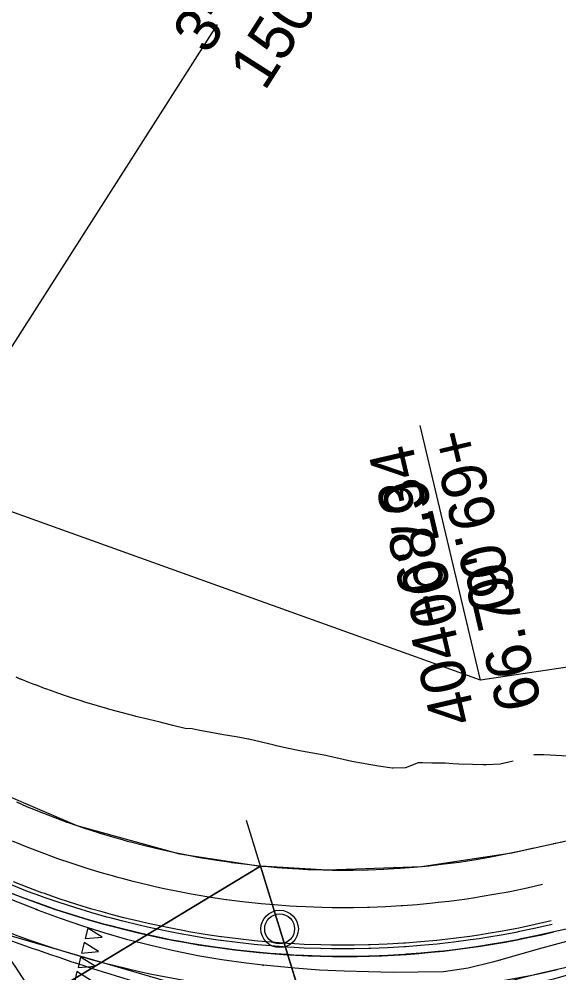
# Model space of a CAD drawing. Extents: x -70 to 701944, y -4 to 666871.
# Drawn here: x 668284.9 to 668357.1, y 656589.1 to 656716.6 of the extents above; entities that cross this region are included whole.
import ezdxf

# ---------------------------------------------------------------- set-up
doc = ezdxf.new("R2010")
doc.units = 0
for name, color, linetype in [('R_Detour', 7, 'Continuous'), ('R_Draft', 7, 'Continuous'), ('R_Horz Alg', 7, 'Continuous'), ('R_No Plot', 7, 'Continuous'), ('R_Point Sym', 7, 'Continuous'), ('R_Proposed Const Limits', 7, 'Continuous'), ('R_Proposed Road', 7, 'Continuous'), ('R_ROW', 7, 'Continuous'), ('R_ROW Annot', 7, 'Continuous'), ('R_Striping', 7, 'Continuous'), ('R_Water', 7, 'Continuous'), ('T_Vehicle Path Rt', 7, 'Continuous')]:
    doc.layers.add(name, color=color, linetype=linetype)

msp = doc.modelspace()

# ---------------------------------------------------------------- linework, layer by layer
at = {"layer": 'R_Detour'}
for p, q in [((668311.42, 656715.92), (668230.49, 656589.18)), ((668315.27, 656609.53), (668331.72, 656556.1))]:
    msp.add_line(p, q, dxfattribs=at)
at = {"layer": 'R_Draft'}
msp.add_line((668172.64, 656626.45), (668364.46, 656570.59), dxfattribs=at)
for centre, radius, start, end in [((668190.66, 656526.82), 110, 359.0492, 53.4116), ((668328.36, 656712.29), 126, 233.4116, 283.0616)]:
    msp.add_arc(centre, radius, start, end, dxfattribs=at)
msp.add_open_spline([(668503.19, 656560.73), (668456.49, 656569.75), (668425.89, 656581.27), (668346.17, 656570.41), (668185.6, 656628.5), (667984.84, 656548.03), (667888.17, 656554.09), (667835.43, 656560.72), (667768.5, 656569.64)], degree=2, dxfattribs=at)
at = {"layer": 'R_Horz Alg'}
msp.add_arc((668328.36, 656712.29), 121, 233.4116, 283.4007, dxfattribs=at)
at = {"layer": 'R_No Plot'}
for points in [[(668190.67, 656526.81), (668256.06, 656629.22), (668263.09, 656624.37), (668277.86, 656615.13), (668292.64, 656608.79), (668306.35, 656605.03), (668317.17, 656603.37)], [(668317.17, 656603.37), (668332.27, 656554.3), (668362.65, 656563.17), (668381.21, 656566.51), (668395.63, 656567.77), (668393.53, 656611.22), (668385.48, 656610.68), (668372.03, 656609.15), (668358.26, 656606.74), (668350.76, 656605.12), (668338.7, 656603.29), (668326.16, 656602.82)], [(668190.67, 656526.81), (668317.17, 656603.37), (668332.27, 656554.3), (668236.69, 656524.88)]]:
    msp.add_lwpolyline(points, close=True, dxfattribs=at)
for centre, radius in [((668190.66, 656526.82), 113), ((668190.66, 656526.82), 111.5), ((668190.66, 656526.82), 110), ((668319.75, 656594.98), 2.5)]:
    msp.add_circle(centre, radius, dxfattribs=at)
at = {"layer": 'R_Proposed Const Limits'}
for points in [[(668350.96, 656617.43), (668349.2, 656617), (668347.37, 656616.93), (668346.95, 656616.94), (668345.52, 656616.97), (668343.69, 656617.03), (668342.87, 656617.07), (668341.87, 656617.13), (668340.07, 656617.14), (668338.85, 656617.17), (668338.28, 656617.18), (668336.55, 656616.51), (668334.94, 656616.47), (668334.77, 656616.49), (668332.97, 656616.76), (668331.18, 656617.06), (668330.95, 656617.1), (668329.41, 656617.38), (668327.65, 656617.76), (668327.03, 656617.91), (668325.91, 656618.16), (668324.17, 656618.47), (668323.17, 656618.65), (668322.45, 656618.8), (668320.73, 656619.15), (668319.35, 656619.46), (668319.03, 656619.54), (668317.33, 656619.95), (668315.65, 656620.36), (668315.59, 656620.37), (668313.95, 656620.66), (668312.25, 656620.93), (668311.81, 656621.01), (668310.55, 656621.23), (668308.86, 656621.56), (668308.04, 656621.72), (668307.14, 656621.78), (668305.47, 656622.18), (668304.27, 656622.48), (668303.79, 656622.61), (668303.21, 656622.76), (668302.11, 656623.01), (668300.53, 656623.4), (668300.43, 656623.42), (668298.75, 656623.86), (668297.08, 656624.31), (668296.8, 656624.39), (668295.41, 656624.8), (668293.74, 656625.3), (668293.09, 656625.51), (668292.08, 656625.84), (668290.86, 656626.25), (668290.61, 656626.34), (668290.43, 656626.4), (668290.24, 656626.47), (668289.61, 656626.69), (668289.41, 656626.76), (668288.98, 656626.91), (668288.78, 656626.99), (668288.78, 656626.99), (668288.35, 656627.14), (668287.72, 656627.38), (668287.13, 656627.6), (668287.08, 656627.62), (668286.95, 656627.67), (668286.45, 656627.86), (668285.81, 656628.11), (668285.75, 656628.13), (668285.5, 656628.24), (668285.17, 656628.36), (668285.09, 656628.39), (668284.53, 656628.62)], [(668358.2, 656618.08), (668355.88, 656618.21), (668355.06, 656618.26), (668354.53, 656618.26), (668353.78, 656618.25), (668353.66, 656618.2)]]:
    msp.add_lwpolyline(points, dxfattribs=at)
at = {"layer": 'R_Proposed Road'}
for points in [[(668353.73, 656605.78), (668351.75, 656605.32), (668349.76, 656604.91), (668349.31, 656604.82), (668347.76, 656604.53), (668345.76, 656604.19), (668344.85, 656604.04), (668343.75, 656603.88), (668341.74, 656603.62), (668340.37, 656603.46), (668339.72, 656603.39), (668337.69, 656603.19), (668335.86, 656603.05), (668335.67, 656603.04), (668333.64, 656602.92), (668331.61, 656602.84), (668331.34, 656602.84), (668329.57, 656602.8), (668327.54, 656602.8), (668326.82, 656602.81), (668325.51, 656602.83), (668323.48, 656602.9), (668322.3, 656602.96), (668321.45, 656603.01), (668319.42, 656603.16), (668317.78, 656603.31), (668317.4, 656603.34), (668315.38, 656603.57), (668313.36, 656603.83), (668313.29, 656603.84), (668311.35, 656604.12), (668309.34, 656604.46), (668308.82, 656604.55), (668307.35, 656604.83), (668305.35, 656605.24), (668304.39, 656605.45), (668303.37, 656605.68), (668301.4, 656606.17), (668300, 656606.53), (668299.43, 656606.68), (668298.75, 656606.87), (668297.48, 656607.24), (668295.65, 656607.79), (668295.53, 656607.83), (668293.6, 656608.46), (668291.68, 656609.12), (668291.36, 656609.23), (668289.77, 656609.82), (668287.87, 656610.55), (668287.14, 656610.85), (668285.99, 656611.32), (668284.62, 656611.91)], [(668354.89, 656600.91), (668352.82, 656600.44), (668350.74, 656600), (668350.27, 656599.91), (668348.65, 656599.61), (668346.56, 656599.25), (668345.61, 656599.1), (668344.45, 656598.93), (668342.35, 656598.65), (668340.92, 656598.49), (668340.24, 656598.41), (668338.12, 656598.21), (668336.2, 656598.06), (668336, 656598.05), (668333.88, 656597.93), (668331.75, 656597.85), (668331.48, 656597.84), (668329.63, 656597.8), (668327.5, 656597.8), (668326.75, 656597.81), (668325.38, 656597.83), (668323.25, 656597.91), (668322.02, 656597.97), (668321.13, 656598.02), (668319.01, 656598.18), (668317.3, 656598.33), (668316.9, 656598.37), (668314.78, 656598.6), (668312.67, 656598.87), (668312.6, 656598.88), (668310.57, 656599.18), (668308.48, 656599.53), (668307.93, 656599.63), (668306.39, 656599.92), (668304.3, 656600.35), (668303.29, 656600.57), (668302.23, 656600.82), (668300.17, 656601.32), (668298.7, 656601.7), (668298.11, 656601.86), (668297.4, 656602.06), (668296.07, 656602.44), (668294.16, 656603.02), (668294.03, 656603.06), (668292.01, 656603.72), (668290, 656604.41), (668289.67, 656604.53), (668288.01, 656605.14), (668286.02, 656605.91), (668285.25, 656606.22), (668284.06, 656606.71)], [(668357.51, 656606.59), (668357.04, 656606.49), (668356.35, 656606.34), (668356.24, 656606.32)], [(668356.16, 656595.57), (668353.99, 656595.08), (668351.81, 656594.62), (668351.32, 656594.52), (668349.62, 656594.2), (668347.43, 656593.83), (668346.43, 656593.67), (668345.23, 656593.5), (668343.02, 656593.2), (668341.52, 656593.03), (668340.81, 656592.95), (668338.59, 656592.74), (668336.58, 656592.59), (668336.37, 656592.57), (668334.14, 656592.44), (668331.92, 656592.36), (668331.63, 656592.35), (668329.69, 656592.31), (668327.46, 656592.31), (668326.67, 656592.32), (668325.24, 656592.35), (668323.01, 656592.42), (668321.71, 656592.49), (668320.79, 656592.54), (668318.56, 656592.7), (668316.77, 656592.87), (668316.35, 656592.91), (668314.13, 656593.15), (668311.92, 656593.44), (668311.85, 656593.45), (668309.72, 656593.76), (668307.52, 656594.13), (668306.95, 656594.23), (668305.33, 656594.53), (668303.15, 656594.98), (668302.09, 656595.21), (668300.98, 656595.47), (668298.81, 656596), (668297.28, 656596.4), (668296.66, 656596.57), (668295.91, 656596.77), (668294.52, 656597.17), (668292.52, 656597.78), (668292.39, 656597.82), (668290.27, 656598.51), (668288.16, 656599.24), (668287.82, 656599.36), (668286.07, 656600), (668283.99, 656600.81)], [(668356.05, 656596.05), (668353.89, 656595.55), (668351.72, 656595.1), (668351.22, 656595), (668349.54, 656594.69), (668347.35, 656594.31), (668346.36, 656594.16), (668345.16, 656593.98), (668342.96, 656593.69), (668341.46, 656593.52), (668340.75, 656593.44), (668338.55, 656593.23), (668336.55, 656593.08), (668336.33, 656593.06), (668334.12, 656592.93), (668331.9, 656592.85), (668331.61, 656592.84), (668329.69, 656592.8), (668327.47, 656592.8), (668326.68, 656592.81), (668325.25, 656592.84), (668323.03, 656592.91), (668321.74, 656592.98), (668320.82, 656593.03), (668318.6, 656593.19), (668316.82, 656593.35), (668316.4, 656593.39), (668314.19, 656593.64), (668311.99, 656593.92), (668311.91, 656593.93), (668309.8, 656594.24), (668307.61, 656594.61), (668307.04, 656594.71), (668305.43, 656595.02), (668303.25, 656595.46), (668302.2, 656595.69), (668301.09, 656595.95), (668298.93, 656596.47), (668297.41, 656596.87), (668296.79, 656597.04), (668296.04, 656597.25), (668294.66, 656597.64), (668292.66, 656598.25), (668292.53, 656598.29), (668290.42, 656598.97), (668288.33, 656599.7), (668287.98, 656599.82), (668286.24, 656600.46), (668284.17, 656601.26)], [(668356.4, 656594.59), (668354.21, 656594.09), (668352.01, 656593.63), (668351.51, 656593.53), (668349.8, 656593.21), (668347.59, 656592.83), (668346.59, 656592.68), (668345.37, 656592.5), (668343.14, 656592.2), (668341.63, 656592.02), (668340.91, 656591.95), (668338.67, 656591.74), (668336.65, 656591.58), (668336.43, 656591.56), (668334.19, 656591.44), (668331.95, 656591.35), (668331.66, 656591.34), (668329.7, 656591.3), (668327.46, 656591.3), (668326.66, 656591.31), (668325.21, 656591.34), (668322.97, 656591.41), (668321.66, 656591.48), (668320.72, 656591.54), (668318.48, 656591.7), (668316.67, 656591.86), (668316.25, 656591.9), (668314.01, 656592.15), (668311.78, 656592.43), (668311.71, 656592.45), (668309.56, 656592.76), (668307.35, 656593.13), (668306.77, 656593.24), (668305.14, 656593.54), (668302.94, 656593.99), (668301.87, 656594.23), (668300.75, 656594.49), (668298.56, 656595.02), (668297.02, 656595.42), (668296.39, 656595.59), (668295.64, 656595.8), (668294.23, 656596.21), (668292.22, 656596.82), (668292.08, 656596.86), (668289.95, 656597.55), (668287.82, 656598.29), (668287.48, 656598.41), (668285.71, 656599.06), (668283.62, 656599.87)], [(668358.67, 656595.08), (668356.4, 656594.57), (668356.4, 656594.57)]]:
    msp.add_lwpolyline(points, dxfattribs=at)
at = {"layer": 'R_ROW'}
msp.add_lwpolyline([(668689.96, 656588.92), (668555.6, 656597.41), (668421.31, 656639.44), (668346.59, 656628.22), (668257.86, 656660.09), (668183.45, 656677.29)], dxfattribs=at)
at = {"layer": 'R_ROW Annot'}
msp.add_lwpolyline([(668346.59, 656628.22), (668338.53, 656662.28)], dxfattribs=at)
at = {"layer": 'R_Striping'}
for points in [[(668296.03, 656593.88), (668294.11, 656595.09), (668293.76, 656593.7)], [(668295.56, 656591.94), (668293.63, 656593.15), (668293.29, 656591.75)], [(668295.08, 656590), (668293.15, 656591.21), (668292.81, 656589.81)], [(668294.6, 656588.05), (668292.67, 656589.27), (668292.33, 656587.87)]]:
    msp.add_lwpolyline(points, close=True, dxfattribs=at)
for centre, radius, start, end in [((668190.66, 656526.82), 110, 17.7492, 53.4116), ((668319.07, 656695.51), 118, 232.7222, 285.3399), ((668319.07, 656695.51), 122, 232.7222, 285.3399)]:
    msp.add_arc(centre, radius, start, end, dxfattribs=at)
at = {"layer": 'R_Water'}
msp.add_circle((668319.75, 656594.98), 2, dxfattribs=at)
at = {"layer": 'T_Vehicle Path Rt'}
for points in [[(668287.26, 656597.57), (668284.65, 656598.59), (668281.78, 656599.78), (668278.97, 656601.01), (668276.18, 656602.27), (668273.44, 656603.55), (668272.07, 656604.2)], [(668317.55, 656590.12), (668315.28, 656590.4), (668312.04, 656590.86), (668308.82, 656591.4), (668305.63, 656592.04), (668302.54, 656592.74), (668299.48, 656593.54), (668296.45, 656594.41), (668293.46, 656595.36), (668290.49, 656596.37), (668287.55, 656597.45), (668287.26, 656597.57)], [(668374.47, 656597.38), (668371.43, 656596.73), (668368.06, 656595.93), (668364.71, 656595.03), (668361.39, 656594.09), (668358.07, 656593.28), (668354.77, 656592.41), (668351.48, 656591.49), (668349.19, 656590.81)], [(668349.19, 656590.81), (668348.21, 656590.51), (668344.94, 656589.71), (668341.64, 656589.23), (668338.26, 656589.18), (668334.92, 656589.17), (668331.64, 656589.22), (668328.36, 656589.32), (668325.07, 656589.48), (668321.8, 656589.71), (668318.53, 656590.02), (668317.55, 656590.12)]]:
    msp.add_lwpolyline(points, dxfattribs=at)
for centre in [(668287.26, 656597.57), (668287.26, 656597.57), (668349.19, 656590.81), (668349.19, 656590.81), (668317.55, 656590.12), (668317.55, 656590.12)]:
    msp.add_circle(centre, 0.0417, dxfattribs=at)
for centre, radius, start, end in [((668319.07, 656695.51), 122, 232.7222, 254.9094), ((668312.27, 656640.11), 61.2, 222.9736, 289.8089), ((668404.52, 656384.01), 211, 71.6423, 109.8089), ((668408.75, 656393.92), 201.3, 102.1191, 109.4443)]:
    msp.add_arc(centre, radius, start, end, dxfattribs=at)

# ---------------------------------------------------------------- texts
at = {"layer": 'R_No Plot'}
for s, p in [('404+68.34 ', (668346.05, 656622.88)), ("66.79' ", (668354.81, 656624.92))]:
    msp.add_text(s, height=6, rotation=103.105, dxfattribs=at).set_placement(p)
at = {"layer": 'R_Point Sym'}
for s, p in [('3+10.00 ', (668310.16, 656711.73)), ("150.37' ", (668317.74, 656706.89))]:
    msp.add_text(s, height=6, rotation=57.4389, dxfattribs=at).set_placement(p)
at = {"layer": 'R_ROW Annot'}
for s, p in [('+69.00', (668339.87, 656660.97)), ('67.00', (668333.23, 656654.26))]:
    msp.add_text(s, height=6, rotation=283.3089, dxfattribs=at).set_placement(p)

doc.saveas('drawing.dxf')
